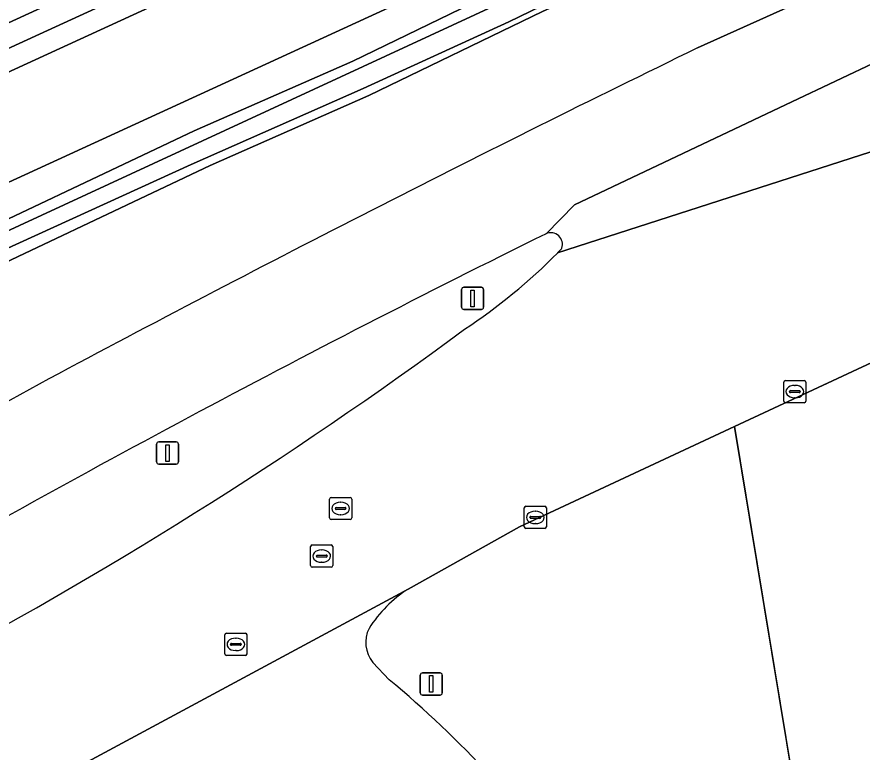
# Model space of a CAD drawing. Extents: x 154324 to 155744, y 382937 to 384188.
# Drawn here: x 155217.59 to 155255.71, y 383968.71 to 384001.88 of the extents above; entities that cross this region are included whole.
import ezdxf

# ---------------------------------------------------------------- set-up
doc = ezdxf.new("R2010")
doc.units = 0
for name, color, linetype in [('IMGEO_Berm_groen', 7, 'Continuous'), ('IMGEO_Groenvoorziening', 7, 'Continuous'), ('IMGEO_Kolk', 7, 'Continuous'), ('IMGEO_Lichtmast', 7, 'Continuous'), ('IMGEO_Loofbos', 7, 'Continuous'), ('IMGEO_Oever', 7, 'Continuous'), ('IMGEO_Rijbaan_lokaal_gesloten', 7, 'Continuous'), ('IMGEO_Rijbaan_regionaal_gesloten', 7, 'Continuous'), ('IMGEO_Rioolput', 7, 'Continuous'), ('IMGEO_Verkeersbordpaal', 7, 'Continuous'), ('IMGEO_Waterloop', 7, 'Continuous')]:
    doc.layers.add(name, color=color, linetype=linetype)

msp = doc.modelspace()

# ---------------------------------------------------------------- linework, layer by layer
at = {"layer": 'IMGEO_Berm_groen'}
for points in [[(155241.982, 383991.23), (155242.167, 383991.44)], [(155261.74, 383912.135), (155249.962, 383983.402), (155240.263, 383978.882), (155235.241, 383976.069)], [(155233.638, 383972.762), (155234.384, 383971.98)]]:
    msp.add_lwpolyline(points, dxfattribs=at)
for centre, radius, start, end in [((155486.277, 383496.027), 553.194, 116.26721, 120.02422), ((155241.672, 383991.619), 0.526, 340.152, 114.2821), ((155222.912, 384010.236), 26.924, 303.5101, 315.0969), ((155121.257, 384145.762), 196.298, 297.8009, 306.41181), ((155238.31, 383971.254), 5.71, 122.5118, 147.8441), ((155234.747, 383973.653), 1.423, 153.2858, 218.7946), ((155205.144, 383936.709), 45.815, 34.6352, 50.3407)]:
    msp.add_arc(centre, radius, start, end, dxfattribs=at)
at = {"layer": 'IMGEO_Groenvoorziening'}
for points in [[(155567.788, 384162.639), (155567.566, 384163.575), (155437.664, 384103.785), (155406.753, 384089.606), (155389.956, 384081.901), (155107.896, 383952.388), (155082.34, 383940.7), (155068.842, 383934.526), (155068.64, 383933.902), (155125.852, 383959.693), (155390.548, 384081.204), (155436.679, 384102.381), (155567.788, 384162.639)], [(155567.788, 384162.639), (155436.679, 384102.381), (155390.548, 384081.204), (155125.852, 383959.693), (155068.64, 383933.902), (155067.364, 383929.955), (155065.085, 383926.976), (155061.871, 383923.826), (155058.133, 383919.375)], [(155108.958, 383949.826), (155116.785, 383953.754), (155126.877, 383958.819), (155183.941, 383985.208), (155353.768, 384063.115), (155391.259, 384080.368), (155535.377, 384146.692), (155558.223, 384156.124), (155568.361, 384160.227), (155567.788, 384162.639)], [(155568.539, 384159.477), (155568.361, 384160.227), (155558.223, 384156.124), (155535.377, 384146.692), (155391.259, 384080.368), (155353.768, 384063.115), (155183.941, 383985.208), (155126.877, 383958.819), (155152.797, 383969.816), (155391.893, 384079.622), (155407.71, 384086.886), (155495.767, 384127.327), (155520.89, 384138.727), (155531.3, 384143.578), (155545.606, 384149.916)], [(155506.325, 384124.218), (155471.113, 384108.34), (155409.357, 384082.203), (155402.084, 384079.125), (155394.955, 384076.021), (155392.931, 384075.139), (155245.217, 384007.292), (155133.002, 383955.75), (155126.218, 383952.481)], [(155118.285, 383946.124), (155123.303, 383948.901), (155134.537, 383954.573), (155148.835, 383961.231), (155163.617, 383967.939), (155213.131, 383990.84), (155225.593, 383996.741), (155232.744, 383999.887), (155240.567, 384003.683), (155245.77, 384006.066), (155281.079, 384022.24), (155335.13, 384047.346), (155342.51, 384050.527)], [(155343.202, 384048.958), (155335.832, 384045.781), (155281.796, 384020.682), (155246.475, 384004.503), (155241.299, 384002.132), (155233.464, 383998.33), (155226.305, 383995.181), (155213.857, 383989.287), (155164.333, 383966.381), (155149.551, 383959.673), (155135.285, 383953.03), (155124.105, 383947.385), (155119.195, 383944.668)], [(155248.29, 384000.479), (155260.739, 384006.093), (155266.707, 384008.687)]]:
    msp.add_lwpolyline(points, dxfattribs=at)
for centre, radius, start, end in [((155629.519, 383217.095), 871.221, 115.949621, 118.044476), ((155469.024, 383525.177), 523.865, 118.39404, 121.87547)]:
    msp.add_arc(centre, radius, start, end, dxfattribs=at)
at = {"layer": 'IMGEO_Kolk'}
for p, q in [((155252.255, 383985.476), (155253.107, 383985.476)), ((155252.18, 383984.55), (155252.18, 383985.402)), ((155252.668, 383985.256), (155252.693, 383985.256)), ((155253.181, 383985.402), (155253.181, 383984.55)), ((155252.439, 383984.97), (155252.439, 383984.982)), ((155252.877, 383984.933), (155252.479, 383984.933)), ((155252.482, 383985.019), (155252.88, 383985.019)), ((155252.691, 383984.696), (155252.666, 383984.696)), ((155252.923, 383984.982), (155252.923, 383984.97)), ((155253.107, 383984.476), (155252.255, 383984.476)), ((155240.475, 383978.875), (155240.475, 383979.727)), ((155240.55, 383979.801), (155241.402, 383979.801)), ((155241.476, 383979.727), (155241.476, 383978.875)), ((155240.777, 383979.344), (155241.175, 383979.344)), ((155240.963, 383979.581), (155240.988, 383979.581)), ((155240.734, 383979.295), (155240.734, 383979.307)), ((155241.172, 383979.258), (155240.774, 383979.258)), ((155240.986, 383979.021), (155240.961, 383979.021)), ((155241.218, 383979.307), (155241.218, 383979.295)), ((155241.402, 383978.801), (155240.55, 383978.801))]:
    msp.add_line(p, q, dxfattribs=at)
for points in [[(155252.255, 383985.476), (155253.107, 383985.476)], [(155252.18, 383984.55), (155252.18, 383985.402)], [(155253.181, 383985.402), (155253.181, 383984.55)], [(155253.107, 383984.476), (155252.255, 383984.476)], [(155240.475, 383978.875), (155240.475, 383979.727)], [(155240.55, 383979.801), (155241.402, 383979.801)], [(155241.476, 383979.727), (155241.476, 383978.875)], [(155241.402, 383978.801), (155240.55, 383978.801)]]:
    msp.add_lwpolyline(points, dxfattribs=at)
for centre, radius, start, end in [((155252.257, 383985.4), 0.0765, 91.552, 178.448), ((155252.257, 383985.4), 0.0765, 91.552, 178.448), ((155253.105, 383985.4), 0.0765, 1.552, 88.448), ((155253.105, 383985.4), 0.0765, 1.552, 88.448), ((155252.479, 383984.979), 0.0403, 85.8775, 175.7526), ((155252.476, 383984.969), 0.0366, 178.938, 274.7102), ((155252.88, 383984.976), 0.043, 264.8664, 352.4533), ((155252.884, 383984.981), 0.0386, 1.7309, 96.639), ((155252.257, 383984.552), 0.0765, 181.552, 268.448), ((155252.257, 383984.552), 0.0765, 181.552, 268.448), ((155253.105, 383984.552), 0.0765, 271.552, 358.448), ((155253.105, 383984.552), 0.0765, 271.552, 358.448), ((155240.552, 383979.725), 0.0765, 91.552, 178.448), ((155240.552, 383979.725), 0.0765, 91.552, 178.448), ((155241.4, 383979.725), 0.0765, 1.552, 88.448), ((155241.4, 383979.725), 0.0765, 1.552, 88.448), ((155240.774, 383979.304), 0.0403, 85.8775, 175.7526), ((155241.179, 383979.306), 0.0386, 1.7309, 96.639), ((155240.771, 383979.294), 0.0366, 178.938, 274.7102), ((155241.175, 383979.301), 0.043, 264.8664, 352.4533), ((155240.552, 383978.877), 0.0765, 181.552, 268.448), ((155240.552, 383978.877), 0.0765, 181.552, 268.448), ((155241.4, 383978.877), 0.0765, 271.552, 358.448), ((155241.4, 383978.877), 0.0765, 271.552, 358.448)]:
    msp.add_arc(centre, radius, start, end, dxfattribs=at)
for centre, major_axis, ratio, start_param, end_param in [((155252.667, 383984.976), (-0.387, 0.002), 0.722429, 4.712389, 7.853982), ((155252.692, 383984.976), (-0.39, 0.002), 0.717154, 1.570796, 4.712389), ((155240.962, 383979.301), (-0.387, 0.002), 0.722429, 4.712389, 7.853982), ((155240.987, 383979.301), (-0.39, 0.002), 0.717154, 1.570796, 4.712389)]:
    msp.add_ellipse(centre, major_axis=major_axis, ratio=ratio, start_param=start_param, end_param=end_param, dxfattribs=at)
at = {"layer": 'IMGEO_Lichtmast'}
for p, q in [((155223.889, 383981.805), (155223.889, 383982.605)), ((155223.889, 383982.605), (155223.889, 383981.805)), ((155223.989, 383982.705), (155224.779, 383982.705)), ((155224.779, 383982.705), (155223.989, 383982.705)), ((155224.879, 383982.605), (155224.879, 383981.805)), ((155224.879, 383981.805), (155224.879, 383982.605)), ((155224.779, 383981.705), (155223.989, 383981.705)), ((155223.989, 383981.705), (155224.779, 383981.705)), ((155235.787, 383971.386), (155235.787, 383972.186)), ((155235.787, 383972.186), (155235.787, 383971.386)), ((155235.887, 383972.286), (155236.677, 383972.286)), ((155236.677, 383972.286), (155235.887, 383972.286)), ((155236.777, 383972.186), (155236.777, 383971.386)), ((155236.777, 383971.386), (155236.777, 383972.186)), ((155236.677, 383971.286), (155235.887, 383971.286)), ((155235.887, 383971.286), (155236.677, 383971.286))]:
    msp.add_line(p, q, dxfattribs=at)
for points in [[(155224.309, 383982.58), (155224.459, 383982.58), (155224.459, 383981.83), (155224.309, 383981.83), (155224.309, 383982.58)], [(155236.207, 383972.161), (155236.357, 383972.161), (155236.357, 383971.411), (155236.207, 383971.411), (155236.207, 383972.161)]]:
    msp.add_lwpolyline(points, dxfattribs=at)
for centre, start, end in [((155223.989, 383982.605), 90, 180), ((155223.989, 383982.605), 90, 180), ((155224.779, 383982.605), 0, 90), ((155224.779, 383982.605), 360, 90), ((155223.989, 383981.805), 180, 270), ((155223.989, 383981.805), 180, 270), ((155224.779, 383981.805), 270, 0), ((155224.779, 383981.805), 270, 0), ((155235.887, 383972.186), 90, 180), ((155235.887, 383972.186), 90, 180), ((155236.677, 383972.186), 0, 90), ((155236.677, 383972.186), 360, 90), ((155235.887, 383971.386), 180, 270), ((155235.887, 383971.386), 180, 270), ((155236.677, 383971.386), 270, 0), ((155236.677, 383971.386), 270, 0)]:
    msp.add_arc(centre, 0.1, start, end, dxfattribs=at)
at = {"layer": 'IMGEO_Loofbos'}
msp.add_lwpolyline([(155336.238, 383809.424), (155323.113, 383849.226), (155303.534, 383922.252), (155300.916, 383943.435), (155300.916, 383955.474), (155295.178, 383988.009), (155291.815, 384001.275), (155265.808, 383990.706), (155259.697, 383987.94), (155249.962, 383983.402), (155261.74, 383912.135), (155306.103, 383602.506), (155325.548, 383519.946), (155323.557, 383503.266)], dxfattribs=at)
at = {"layer": 'IMGEO_Oever'}
for points in [[(155342.51, 384050.527), (155335.13, 384047.346), (155281.079, 384022.24), (155245.77, 384006.066), (155240.567, 384003.683), (155232.744, 383999.887), (155225.593, 383996.741), (155213.131, 383990.84), (155163.617, 383967.939), (155148.835, 383961.231), (155134.537, 383954.573), (155123.303, 383948.901), (155118.285, 383946.124)], [(155119.195, 383944.668), (155124.105, 383947.385), (155135.285, 383953.03), (155149.551, 383959.673), (155164.333, 383966.381), (155213.857, 383989.287), (155226.305, 383995.181), (155233.464, 383998.33), (155241.299, 384002.132), (155246.475, 384004.503), (155281.796, 384020.682), (155335.832, 384045.781), (155343.202, 384048.958)], [(155124.488, 383948.744), (155189.711, 383979.529), (155266.229, 384014.943)], [(155256.028, 384009.561), (155239.786, 384001.663), (155233.204, 383998.648), (155225.454, 383995.23), (155188.427, 383978.33), (155168.724, 383969.115)]]:
    msp.add_lwpolyline(points, dxfattribs=at)
at = {"layer": 'IMGEO_Rijbaan_lokaal_gesloten'}
for points in [[(155218.234, 383966.905), (155235.241, 383976.069), (155240.263, 383978.882), (155249.962, 383983.402), (155259.697, 383987.94), (155265.808, 383990.706), (155291.815, 384001.275)], [(155258.433, 383996.289), (155259.275, 383996.817), (155241.982, 383991.23)], [(155235.241, 383976.069), (155218.234, 383966.905)], [(155234.384, 383971.98), (155233.638, 383972.762)]]:
    msp.add_lwpolyline(points, dxfattribs=at)
for centre, radius, start, end in [((155222.912, 384010.236), 26.924, 303.5101, 315.0969), ((155121.257, 384145.762), 196.298, 297.8009, 306.41181), ((155238.31, 383971.254), 5.71, 122.5118, 147.8441), ((155234.747, 383973.653), 1.423, 153.2858, 218.7946), ((155205.144, 383936.709), 45.815, 34.6352, 50.3407)]:
    msp.add_arc(centre, radius, start, end, dxfattribs=at)
at = {"layer": 'IMGEO_Rijbaan_regionaal_gesloten'}
for points in [[(155126.218, 383952.481), (155133.002, 383955.75), (155245.217, 384007.292), (155392.931, 384075.139), (155394.955, 384076.021), (155391.893, 384079.622), (155152.797, 383969.816), (155126.877, 383958.819), (155116.785, 383953.754)], [(155392.925, 384041.016), (155384.261, 384040.193), (155376.679, 384038.699), (155365.163, 384036.26), (155353.726, 384033.68), (155338.859, 384029.763), (155319.542, 384024.029), (155296.179, 384016.139), (155287.739, 384012.954), (155273.531, 384007.357), (155258.447, 384000.84), (155252.543, 383998.056), (155242.746, 383993.399), (155241.456, 383992.098)], [(155241.456, 383992.098), (155242.746, 383993.399), (155252.543, 383998.056), (155258.447, 384000.84), (155273.531, 384007.357), (155287.739, 384012.954), (155296.179, 384016.139), (155319.542, 384024.029), (155338.859, 384029.763), (155353.726, 384033.68), (155365.163, 384036.26), (155376.679, 384038.699), (155384.261, 384040.193), (155392.925, 384041.016)], [(155266.707, 384008.687), (155260.739, 384006.093), (155248.29, 384000.479)], [(155242.167, 383991.44), (155241.982, 383991.23), (155259.275, 383996.817), (155265.866, 384000.538)]]:
    msp.add_lwpolyline(points, dxfattribs=at)
for centre, radius, start, end in [((155629.519, 383217.095), 871.221, 115.949621, 118.044476), ((155486.277, 383496.027), 553.194, 116.26721, 120.02422), ((155241.672, 383991.619), 0.526, 340.152, 114.2821), ((155469.024, 383525.177), 523.865, 118.39404, 121.87547)]:
    msp.add_arc(centre, radius, start, end, dxfattribs=at)
at = {"layer": 'IMGEO_Rioolput'}
for p, q in [((155231.692, 383979.277), (155231.692, 383980.129)), ((155231.767, 383980.203), (155232.619, 383980.203)), ((155232.693, 383980.129), (155232.693, 383979.277)), ((155231.994, 383979.746), (155232.392, 383979.746)), ((155232.18, 383979.983), (155232.205, 383979.983)), ((155231.951, 383979.697), (155231.951, 383979.709)), ((155232.389, 383979.66), (155231.991, 383979.66)), ((155232.203, 383979.423), (155232.178, 383979.423)), ((155232.435, 383979.709), (155232.435, 383979.697)), ((155232.619, 383979.203), (155231.767, 383979.203)), ((155230.839, 383977.13), (155230.839, 383977.982)), ((155230.914, 383978.056), (155231.766, 383978.056)), ((155231.327, 383977.836), (155231.352, 383977.836)), ((155231.84, 383977.982), (155231.84, 383977.13)), ((155231.098, 383977.55), (155231.098, 383977.562)), ((155231.536, 383977.513), (155231.138, 383977.513)), ((155231.141, 383977.599), (155231.539, 383977.599)), ((155231.582, 383977.562), (155231.582, 383977.55)), ((155231.766, 383977.056), (155230.914, 383977.056)), ((155231.35, 383977.276), (155231.325, 383977.276)), ((155226.968, 383973.147), (155226.968, 383973.999)), ((155227.043, 383974.073), (155227.895, 383974.073)), ((155227.969, 383973.999), (155227.969, 383973.147)), ((155227.27, 383973.616), (155227.668, 383973.616)), ((155227.456, 383973.853), (155227.481, 383973.853)), ((155227.227, 383973.567), (155227.227, 383973.579)), ((155227.665, 383973.53), (155227.267, 383973.53)), ((155227.479, 383973.293), (155227.454, 383973.293)), ((155227.711, 383973.579), (155227.711, 383973.567)), ((155227.895, 383973.073), (155227.043, 383973.073))]:
    msp.add_line(p, q, dxfattribs=at)
for points in [[(155231.692, 383979.277), (155231.692, 383980.129)], [(155231.767, 383980.203), (155232.619, 383980.203)], [(155232.693, 383980.129), (155232.693, 383979.277)], [(155232.619, 383979.203), (155231.767, 383979.203)], [(155230.839, 383977.13), (155230.839, 383977.982)], [(155230.914, 383978.056), (155231.766, 383978.056)], [(155231.84, 383977.982), (155231.84, 383977.13)], [(155231.766, 383977.056), (155230.914, 383977.056)], [(155226.968, 383973.147), (155226.968, 383973.999)], [(155227.043, 383974.073), (155227.895, 383974.073)], [(155227.969, 383973.999), (155227.969, 383973.147)], [(155227.895, 383973.073), (155227.043, 383973.073)]]:
    msp.add_lwpolyline(points, dxfattribs=at)
for centre, radius, start, end in [((155231.769, 383980.127), 0.0765, 91.552, 178.448), ((155231.769, 383980.127), 0.0765, 91.552, 178.448), ((155232.617, 383980.127), 0.0765, 1.552, 88.448), ((155232.617, 383980.127), 0.0765, 1.552, 88.448), ((155231.991, 383979.706), 0.0403, 85.8775, 175.7526), ((155232.396, 383979.708), 0.0386, 1.7309, 96.639), ((155231.988, 383979.696), 0.0366, 178.938, 274.7102), ((155232.392, 383979.703), 0.043, 264.8664, 352.4533), ((155231.769, 383979.279), 0.0765, 181.552, 268.448), ((155231.769, 383979.279), 0.0765, 181.552, 268.448), ((155232.617, 383979.279), 0.0765, 271.552, 358.448), ((155232.617, 383979.279), 0.0765, 271.552, 358.448), ((155230.916, 383977.98), 0.0765, 91.552, 178.448), ((155230.916, 383977.98), 0.0765, 91.552, 178.448), ((155231.764, 383977.98), 0.0765, 1.552, 88.448), ((155231.764, 383977.98), 0.0765, 1.552, 88.448), ((155231.138, 383977.559), 0.0403, 85.8775, 175.7526), ((155231.135, 383977.549), 0.0366, 178.938, 274.7102), ((155231.539, 383977.556), 0.043, 264.8664, 352.4533), ((155231.543, 383977.561), 0.0386, 1.7309, 96.639), ((155230.916, 383977.132), 0.0765, 181.552, 268.448), ((155230.916, 383977.132), 0.0765, 181.552, 268.448), ((155231.764, 383977.132), 0.0765, 271.552, 358.448), ((155231.764, 383977.132), 0.0765, 271.552, 358.448), ((155227.045, 383973.997), 0.0765, 91.552, 178.448), ((155227.045, 383973.997), 0.0765, 91.552, 178.448), ((155227.893, 383973.997), 0.0765, 1.552, 88.448), ((155227.893, 383973.997), 0.0765, 1.552, 88.448), ((155227.267, 383973.576), 0.0403, 85.8775, 175.7526), ((155227.672, 383973.578), 0.0386, 1.7309, 96.639), ((155227.264, 383973.566), 0.0366, 178.938, 274.7102), ((155227.668, 383973.573), 0.043, 264.8664, 352.4533), ((155227.045, 383973.149), 0.0765, 181.552, 268.448), ((155227.045, 383973.149), 0.0765, 181.552, 268.448), ((155227.893, 383973.149), 0.0765, 271.552, 358.448), ((155227.893, 383973.149), 0.0765, 271.552, 358.448)]:
    msp.add_arc(centre, radius, start, end, dxfattribs=at)
for centre, major_axis, ratio, start_param, end_param in [((155232.179, 383979.703), (-0.387, 0.002), 0.722429, 4.712389, 7.853982), ((155232.204, 383979.703), (-0.39, 0.002), 0.717154, 1.570796, 4.712389), ((155231.326, 383977.556), (-0.387, 0.002), 0.722429, 4.712389, 7.853982), ((155231.351, 383977.556), (-0.39, 0.002), 0.717154, 1.570796, 4.712389), ((155227.455, 383973.573), (-0.387, 0.002), 0.722429, 4.712389, 7.853982), ((155227.48, 383973.573), (-0.39, 0.002), 0.717154, 1.570796, 4.712389)]:
    msp.add_ellipse(centre, major_axis=major_axis, ratio=ratio, start_param=start_param, end_param=end_param, dxfattribs=at)
at = {"layer": 'IMGEO_Verkeersbordpaal'}
for p, q in [((155237.751, 383989.681), (155238.541, 383989.681)), ((155238.541, 383989.681), (155237.751, 383989.681)), ((155237.651, 383988.781), (155237.651, 383989.581)), ((155237.651, 383989.581), (155237.651, 383988.781)), ((155238.641, 383989.581), (155238.641, 383988.781)), ((155238.641, 383988.781), (155238.641, 383989.581)), ((155238.541, 383988.681), (155237.751, 383988.681)), ((155237.751, 383988.681), (155238.541, 383988.681))]:
    msp.add_line(p, q, dxfattribs=at)
msp.add_lwpolyline([(155238.071, 383989.556), (155238.221, 383989.556), (155238.221, 383988.806), (155238.071, 383988.806), (155238.071, 383989.556)], dxfattribs=at)
for centre, start, end in [((155237.751, 383989.581), 90, 180), ((155237.751, 383989.581), 90, 180), ((155238.541, 383989.581), 0, 90), ((155238.541, 383989.581), 360, 90), ((155237.751, 383988.781), 180, 270), ((155237.751, 383988.781), 180, 270), ((155238.541, 383988.781), 270, 0), ((155238.541, 383988.781), 270, 0)]:
    msp.add_arc(centre, 0.1, start, end, dxfattribs=at)
at = {"layer": 'IMGEO_Waterloop'}
for points in [[(155266.229, 384014.943), (155189.711, 383979.529), (155124.488, 383948.744)], [(155168.724, 383969.115), (155188.427, 383978.33), (155225.454, 383995.23), (155233.204, 383998.648), (155239.786, 384001.663), (155256.028, 384009.561)]]:
    msp.add_lwpolyline(points, dxfattribs=at)

doc.saveas('drawing.dxf')
